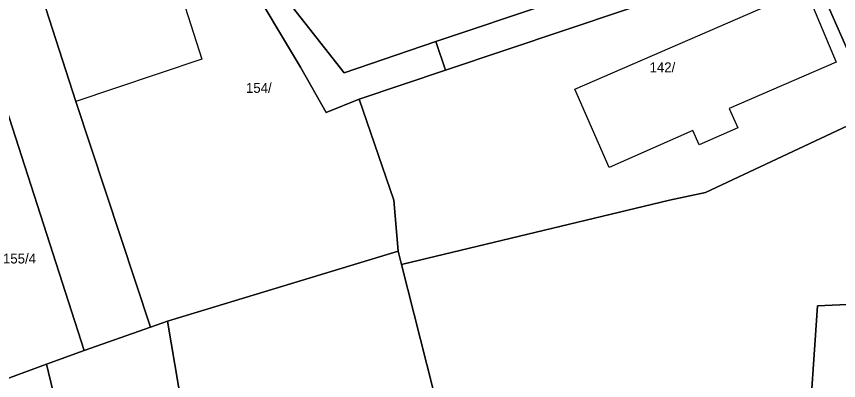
# Model space of a CAD drawing. Extents: x -793400 to -756198, y -1074141 to -1042963.
# Drawn here: x -783535.3 to -783472.9, y -1065176.7 to -1065149.1 of the extents above; entities that cross this region are included whole.
import ezdxf

# ---------------------------------------------------------------- set-up
doc = ezdxf.new("R2010")
doc.units = 0
for name, color, linetype in [('Parcela', 7, 'Continuous'), ('Popiskový text - Parcela', 7, 'Continuous'), ('Stavební objekt', 7, 'Continuous')]:
    doc.layers.add(name, color=color, linetype=linetype)

msp = doc.modelspace()

# ---------------------------------------------------------------- linework, layer by layer
at = {"layer": 'Parcela'}
msp.add_lwpolyline([(-783468.27, -1065186.66), (-783467.95, -1065176.22), (-783468.3, -1065170.76), (-783468.61, -1065165.85), (-783470.12, -1065156.38), (-783475.54, -1065144.01), (-783476.78, -1065141.96), (-783480.9, -1065133.99), (-783481.58, -1065132.68), (-783485.91, -1065122.94), (-783487.76, -1065119.02), (-783494.53, -1065104.73), (-783494.09, -1065096.67), (-783491.22, -1065092.86), (-783486.32, -1065097.76), (-783469.78, -1065134.96), (-783466.1, -1065143.16), (-783463.33, -1065150.68), (-783463.91, -1065153.47), (-783463.41, -1065161.73), (-783462.62, -1065175.02), (-783462.64, -1065176.13), (-783462.8, -1065182.31)], dxfattribs=at)
for points in [[(-783517.91, -1065143.82), (-783510.44, -1065153.34), (-783503.46, -1065150.98), (-783502.74, -1065153.14), (-783509.29, -1065155.34), (-783511.8, -1065156.37), (-783513.75, -1065152.91), (-783517.96, -1065145.89), (-783520.12, -1065141.97), (-783521.86, -1065138.86), (-783528.47, -1065129.21), (-783525.85, -1065127.4), (-783521.55, -1065135.25), (-783520.17, -1065140.02)], [(-783525.15, -1065172.66), (-783530.17, -1065174.45), (-783542.54, -1065136.12), (-783528.47, -1065129.21), (-783521.86, -1065138.86), (-783520.12, -1065141.97), (-783523.98, -1065143.75), (-783533.59, -1065146.88), (-783530.8, -1065155.52)], [(-783510.53, -1065142.48), (-783508.62, -1065148.28), (-783496.14, -1065144.24), (-783494.85, -1065148.08), (-783503.46, -1065150.98), (-783510.44, -1065153.34), (-783517.91, -1065143.82), (-783520.17, -1065140.02), (-783521.55, -1065135.25), (-783516.5, -1065133.78), (-783513.18, -1065133.85)], [(-783533.05, -1065175.48), (-783544.3, -1065179.62), (-783553.59, -1065141.54), (-783542.54, -1065136.12), (-783530.17, -1065174.45)], [(-783475.54, -1065144.01), (-783502.74, -1065153.14), (-783503.46, -1065150.98), (-783494.85, -1065148.08), (-783476.78, -1065141.96)], [(-783513.75, -1065152.91), (-783511.8, -1065156.37), (-783509.29, -1065155.34), (-783506.65, -1065163.02), (-783506.34, -1065166.89), (-783523.84, -1065172.2), (-783525.15, -1065172.66), (-783530.8, -1065155.52), (-783533.59, -1065146.88), (-783523.98, -1065143.75), (-783520.12, -1065141.97), (-783517.96, -1065145.89)], [(-783485.73, -1065163.03), (-783506.07, -1065167.92), (-783506.34, -1065166.89), (-783506.65, -1065163.02), (-783509.29, -1065155.34), (-783502.74, -1065153.14), (-783475.54, -1065144.01), (-783470.12, -1065156.38), (-783483, -1065162.45)], [(-783481.96, -1065210.01), (-783481.2, -1065218.06), (-783486.07, -1065217.76), (-783485.98, -1065215.18), (-783501.19, -1065213.49), (-783501.6, -1065213.45), (-783501.59, -1065189.62), (-783502.22, -1065183.11), (-783506.07, -1065167.92), (-783485.73, -1065163.03), (-783483, -1065162.45), (-783470.12, -1065156.38), (-783468.61, -1065165.85), (-783468.3, -1065170.76), (-783474.5, -1065171.05), (-783475.22, -1065181.77), (-783475.86, -1065189.4), (-783483.42, -1065209.48), (-783483.12, -1065209.63)], [(-783501.59, -1065189.62), (-783501.6, -1065213.45), (-783501.23, -1065222.08), (-783513.38, -1065212.87), (-783518.32, -1065213.36), (-783521.92, -1065183.59), (-783523.84, -1065172.2), (-783506.34, -1065166.89), (-783506.07, -1065167.92), (-783502.22, -1065183.11)], [(-783468.27, -1065186.66), (-783472.68, -1065203.99), (-783480.3, -1065201.56), (-783483.12, -1065209.63), (-783483.42, -1065209.48), (-783475.86, -1065189.4), (-783475.22, -1065181.77), (-783474.5, -1065171.05), (-783468.3, -1065170.76), (-783467.95, -1065176.22)], [(-783524.04, -1065224.1), (-783526.58, -1065224.15), (-783529.98, -1065188.21), (-783533.05, -1065175.48), (-783530.17, -1065174.45), (-783525.15, -1065172.66), (-783523.84, -1065172.2), (-783521.92, -1065183.59), (-783518.32, -1065213.36), (-783517.93, -1065220.91), (-783517.76, -1065223.95)], [(-783534.75, -1065227.8), (-783535.08, -1065227.83), (-783536.05, -1065223), (-783537.36, -1065215.4), (-783540.62, -1065191.09), (-783544.3, -1065179.62), (-783533.05, -1065175.48), (-783529.98, -1065188.21), (-783526.58, -1065224.15), (-783528.45, -1065227.08)]]:
    msp.add_lwpolyline(points, close=True, dxfattribs=at)
at = {"layer": 'Stavební objekt'}
for points in [[(-783527.88, -1065154.54), (-783530.8, -1065155.52), (-783533.59, -1065146.88), (-783523.98, -1065143.75), (-783521.24, -1065152.32)], [(-783480.55, -1065157.54), (-783483.48, -1065158.81), (-783483.95, -1065157.74), (-783490.32, -1065160.53), (-783492.91, -1065154.6), (-783475.41, -1065146.96), (-783473.07, -1065152.53), (-783481.2, -1065156.05)]]:
    msp.add_lwpolyline(points, close=True, dxfattribs=at)

# ---------------------------------------------------------------- texts
at = {"layer": 'Popiskový text - Parcela'}
for s, p in [('142/', (-783487.242, -1065153.309)), ('154/', (-783517.89, -1065154.871)), ('155/4', (-783536.342, -1065167.831))]:
    msp.add_text(s, height=0.75, dxfattribs=at).set_placement(p)

doc.saveas('drawing.dxf')
